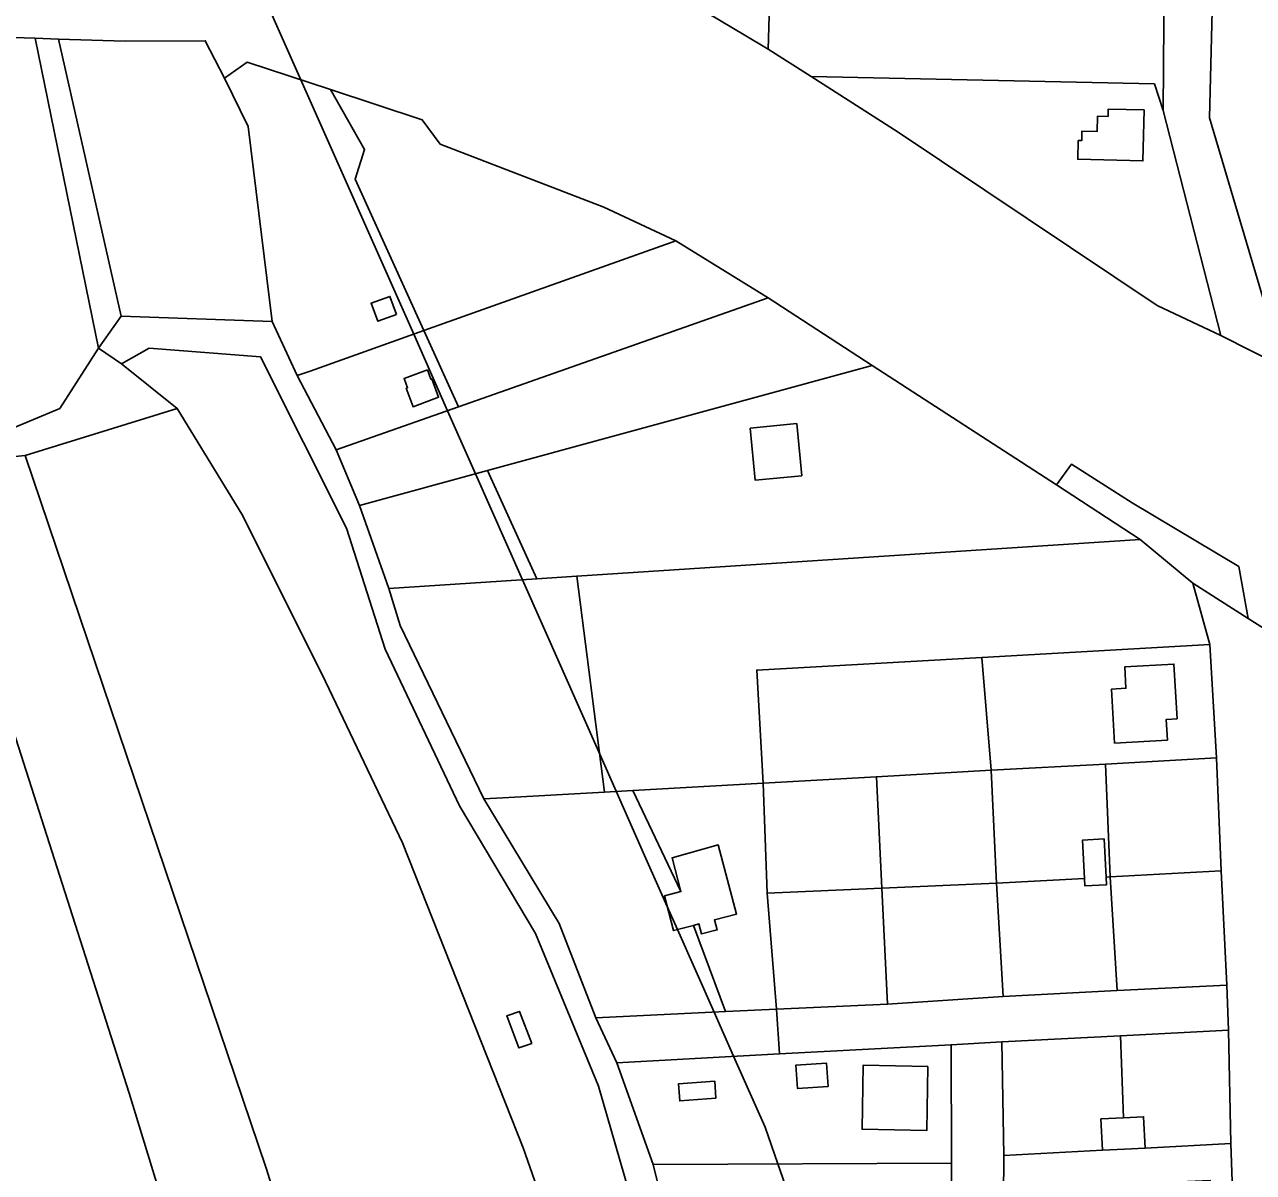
# Model space of a CAD drawing. Extents: x -502026 to -497664, y -1143484 to -1138019.
# Drawn here: x -498187.2 to -497970.3, y -1140671.5 to -1140468.9 of the extents above; entities that cross this region are included whole.
import ezdxf

# ---------------------------------------------------------------- set-up
doc = ezdxf.new("R2010")
doc.units = 0
for name, color, linetype in [('25', 7, 'Continuous'), ('31', 7, 'Continuous'), ('37', 7, 'Continuous'), ('55', 7, 'Continuous'), ('62', 7, 'Continuous'), ('7', 7, 'Continuous')]:
    doc.layers.add(name, color=color, linetype=linetype)

msp = doc.modelspace()

# ---------------------------------------------------------------- linework, layer by layer
at = {"layer": '25'}
for points in [[(-498185.33, -1140471.34), (-498174.16, -1140526.04), (-498180.98, -1140536.64), (-498195.38, -1140542.67), (-498200.94, -1140470.83)], [(-498151.9, -1140478.35), (-498147.75, -1140486.93), (-498143.49, -1140521.31), (-498170.11, -1140520.36), (-498181.21, -1140471.48), (-498169.43, -1140471.87), (-498155.29, -1140471.77)], [(-498133.19, -1140480.39), (-498127.17, -1140490.96), (-498128.86, -1140496.21), (-498116.7, -1140522.92), (-498136.76, -1140530.06), (-498139.05, -1140530.87), (-498143.49, -1140521.31), (-498147.75, -1140486.93), (-498151.9, -1140478.35), (-498147.91, -1140475.52)], [(-498072.23, -1140507.08), (-498116.7, -1140522.92), (-498128.86, -1140496.21), (-498127.17, -1140490.96), (-498133.19, -1140480.39), (-498116.99, -1140485.75), (-498113.82, -1140490.04), (-498084.94, -1140501.15)], [(-498055.98, -1140517.15), (-498110.58, -1140536.36), (-498116.7, -1140522.92), (-498072.23, -1140507.08)], [(-498037.63, -1140529.06), (-498105.46, -1140547.59), (-498128.1, -1140553.78), (-498132.18, -1140543.96), (-498110.58, -1140536.36), (-498055.98, -1140517.15)], [(-498121.52, -1140520.09), (-498122.72, -1140516.89), (-498126.03, -1140518.1), (-498124.82, -1140521.28)], [(-498110.58, -1140536.36), (-498132.18, -1140543.96), (-498139.05, -1140530.87), (-498136.76, -1140530.06), (-498116.7, -1140522.92)], [(-498005.08, -1140550.11), (-497990.31, -1140559.8), (-498089.73, -1140566.25), (-498096.76, -1140566.71), (-498105.46, -1140547.59), (-498037.63, -1140529.06)], [(-498116.08, -1140529.84), (-498120.21, -1140531.35), (-498119.6, -1140533), (-498119.82, -1140533.08), (-498118.61, -1140536.35), (-498114.11, -1140534.68), (-498115.31, -1140531.43), (-498115.47, -1140531.49)], [(-498050.03, -1140548.52), (-498050.92, -1140539.32), (-498059.13, -1140540.14), (-498058.23, -1140549.33)], [(-498096.76, -1140566.71), (-498122.87, -1140568.4), (-498128.1, -1140553.78), (-498105.46, -1140547.59)], [(-498084.81, -1140604.34), (-498102.78, -1140605.34), (-498106.12, -1140605.53), (-498120.9, -1140574.98), (-498122.87, -1140568.4), (-498096.76, -1140566.71), (-498089.73, -1140566.25)], [(-497976, -1140618.24), (-497995.61, -1140619.33), (-497996.45, -1140599.43), (-497976.81, -1140598.31)], [(-498015.65, -1140620.45), (-498035.88, -1140621.32), (-498036.84, -1140601.66), (-498016.59, -1140600.49)], [(-497995.61, -1140619.33), (-497996.33, -1140619.37), (-497996.66, -1140612.61), (-498000.47, -1140612.81), (-498000.13, -1140619.58), (-498015.65, -1140620.45), (-498016.59, -1140600.49), (-497996.45, -1140599.43)], [(-498035.88, -1140621.32), (-498056.16, -1140622.19), (-498056.85, -1140602.78), (-498036.84, -1140601.66)], [(-497993.27, -1140661.84), (-497997.23, -1140662.04), (-497996.96, -1140667.54), (-498014.39, -1140668.47), (-498014.71, -1140648.44), (-497993.76, -1140647.36)], [(-498023.59, -1140669.86), (-498076.26, -1140670.07), (-498082.67, -1140652.13), (-498053.93, -1140650.52), (-498023.68, -1140648.93)], [(-498045.39, -1140656.32), (-498045.68, -1140652.17), (-498051.08, -1140652.57), (-498050.75, -1140656.69)], [(-498027.78, -1140652.78), (-498039.2, -1140652.56), (-498039.39, -1140663.86), (-498027.94, -1140664.05)], [(-498065.17, -1140658.38), (-498065.39, -1140655.36), (-498071.77, -1140655.83), (-498071.55, -1140658.85)], [(-497973.8, -1140681.43), (-497977.58, -1140681.72), (-497977.97, -1140672.87), (-497987.26, -1140673.28), (-497987.1, -1140676.89), (-497988.56, -1140676.96), (-497988.48, -1140678.79), (-497989.52, -1140678.83), (-497989.37, -1140682.29), (-498014.48, -1140683.34), (-498014.39, -1140668.47), (-497996.96, -1140667.54), (-497993.09, -1140667.34), (-497989.44, -1140667.21), (-497974.31, -1140666.39)]]:
    msp.add_lwpolyline(points, close=True, dxfattribs=at)
at = {"layer": '31'}
msp.add_lwpolyline([(-497981.02, -1140567.46), (-497978.03, -1140578.33), (-498018.24, -1140580.59), (-498057.97, -1140582.82), (-498056.85, -1140602.78), (-498079.83, -1140604.06), (-498084.81, -1140604.34), (-498089.73, -1140566.25), (-497990.31, -1140559.8)], close=True, dxfattribs=at)
at = {"layer": '37'}
msp.add_lwpolyline([(-498071.35, -1140621.9), (-498073.38, -1140622.43), (-498074.25, -1140622.66), (-498072.65, -1140628.8), (-498070.77, -1140628.31), (-498069.14, -1140627.88), (-498063.51, -1140643.1), (-498086.34, -1140644.21), (-498092.81, -1140627.56), (-498106.12, -1140605.53), (-498102.78, -1140605.34), (-498084.81, -1140604.34), (-498079.83, -1140604.06)], close=True, dxfattribs=at)
at = {"layer": '55'}
for points in [[(-497974.21, -1140332.78), (-497974.36, -1140337.77), (-497974.54, -1140344.08), (-497978.1, -1140485.38), (-497965, -1140529.36), (-497976.1, -1140523.81), (-497986.26, -1140484.05), (-497986.07, -1140460.79), (-497984.83, -1140425.08), (-497983.81, -1140385.99), (-497982.32, -1140365.37), (-497981.91, -1140339.55), (-497981.94, -1140332.89), (-497979.11, -1140332.27), (-497974.13, -1140330.03)], [(-498054.58, -1140427.18), (-498055, -1140441.48), (-498055.53, -1140459.47), (-498055.93, -1140473.24), (-498060.19, -1140470.74), (-498066.42, -1140467), (-498065.01, -1140423.28), (-498054.47, -1140423.19)], [(-498181.21, -1140471.48), (-498170.11, -1140520.36), (-498174.16, -1140526.04), (-498185.33, -1140471.34)], [(-497989.6, -1140483.98), (-497989.83, -1140492.96), (-498001.33, -1140492.67), (-498001.24, -1140489.39), (-498000.63, -1140489.4), (-498000.59, -1140487.7), (-497997.89, -1140487.77), (-497997.83, -1140485.07), (-497995.98, -1140485.11), (-497995.95, -1140483.82)], [(-498121.52, -1140520.09), (-498124.82, -1140521.28), (-498126.03, -1140518.1), (-498122.72, -1140516.89)], [(-498116.08, -1140529.84), (-498115.47, -1140531.49), (-498115.31, -1140531.43), (-498114.11, -1140534.68), (-498118.61, -1140536.35), (-498119.82, -1140533.08), (-498119.6, -1140533), (-498120.21, -1140531.35)], [(-498050.03, -1140548.52), (-498058.23, -1140549.33), (-498059.13, -1140540.14), (-498050.92, -1140539.32)], [(-497971.23, -1140573.7), (-497981.02, -1140567.46), (-497990.31, -1140559.8), (-498005.08, -1140550.11), (-498002.41, -1140546.48), (-497991.74, -1140553.32), (-497972.92, -1140564.57)], [(-497985.48, -1140595.18), (-497994.82, -1140595.7), (-497995.35, -1140586.19), (-497992.82, -1140586.04), (-497993.03, -1140582.26), (-497984.36, -1140581.76), (-497983.8, -1140591.42), (-497985.7, -1140591.53)], [(-498069.14, -1140627.88), (-498070.77, -1140628.31), (-498072.65, -1140628.8), (-498074.25, -1140622.66), (-498073.38, -1140622.43), (-498071.35, -1140621.9), (-498072.91, -1140615.93), (-498064.77, -1140613.68), (-498061.54, -1140625.9), (-498065.43, -1140626.91), (-498064.93, -1140628.68), (-498067.72, -1140629.37), (-498068.17, -1140627.63)], [(-497996.33, -1140619.37), (-497996.26, -1140620.73), (-498000.06, -1140620.92), (-498000.13, -1140619.58), (-498000.47, -1140612.81), (-497996.66, -1140612.61)], [(-497975.01, -1140638.43), (-497994.39, -1140639.39), (-497995.61, -1140619.33), (-497976, -1140618.24)], [(-498014.47, -1140640.42), (-498034.89, -1140641.75), (-498035.88, -1140621.32), (-498015.65, -1140620.45)], [(-497994.39, -1140639.39), (-498014.47, -1140640.42), (-498015.65, -1140620.45), (-498000.13, -1140619.58), (-498000.06, -1140620.92), (-497996.26, -1140620.73), (-497996.33, -1140619.37), (-497995.61, -1140619.33)], [(-498034.89, -1140641.75), (-498054.47, -1140642.66), (-498056.16, -1140622.19), (-498035.88, -1140621.32)], [(-497974.74, -1140646.39), (-497993.76, -1140647.36), (-498014.71, -1140648.44), (-498023.68, -1140648.93), (-498053.93, -1140650.52), (-498054.47, -1140642.66), (-498034.89, -1140641.75), (-498014.47, -1140640.42), (-497994.39, -1140639.39), (-497975.01, -1140638.43)], [(-498097.68, -1140648.73), (-498099.94, -1140649.49), (-498102.08, -1140643.81), (-498099.85, -1140643.06)], [(-498053.93, -1140650.52), (-498082.67, -1140652.13), (-498086.34, -1140644.21), (-498063.51, -1140643.1), (-498054.47, -1140642.66)], [(-497974.31, -1140666.39), (-497989.44, -1140667.21), (-497989.69, -1140661.65), (-497993.27, -1140661.84), (-497993.76, -1140647.36), (-497974.74, -1140646.39)], [(-498014.39, -1140668.47), (-498014.48, -1140683.34), (-498014.95, -1140694.11), (-498015.09, -1140698.38), (-498015.22, -1140702.66), (-498015.56, -1140717.4), (-498015.91, -1140731.98), (-498018.11, -1140754.44), (-498023.59, -1140753.99), (-498023.35, -1140731.02), (-498023.43, -1140709.84), (-498023.51, -1140689.85), (-498023.59, -1140669.86), (-498023.68, -1140648.93), (-498014.71, -1140648.44)], [(-498045.39, -1140656.32), (-498050.75, -1140656.69), (-498051.08, -1140652.57), (-498045.68, -1140652.17)], [(-498027.78, -1140652.78), (-498027.94, -1140664.05), (-498039.39, -1140663.86), (-498039.2, -1140652.56)], [(-498065.17, -1140658.38), (-498071.55, -1140658.85), (-498071.77, -1140655.83), (-498065.39, -1140655.36)], [(-497989.44, -1140667.21), (-497993.09, -1140667.34), (-497996.96, -1140667.54), (-497997.23, -1140662.04), (-497993.27, -1140661.84), (-497989.69, -1140661.65)], [(-498023.51, -1140689.85), (-498071.34, -1140690.04), (-498076.26, -1140670.07), (-498023.59, -1140669.86)]]:
    msp.add_lwpolyline(points, close=True, dxfattribs=at)
for points in [[(-498187.27, -1140416.44), (-498177.22, -1140431.8), (-498167.66, -1140448.76), (-498162.95, -1140439.02), (-498145.98, -1140440.86), (-498128.48, -1140444.52), (-498120.5, -1140446.95), (-498100.63, -1140454.71), (-498083.46, -1140462.79), (-498078.87, -1140459.94), (-498066.42, -1140467), (-498060.19, -1140470.74), (-498055.93, -1140473.24), (-498048.36, -1140478.05), (-498033.01, -1140487.89), (-497987.29, -1140518.47), (-497976.1, -1140523.81), (-497965, -1140529.36)], [(-497967.87, -1140575.85), (-497971.23, -1140573.7), (-497972.92, -1140564.57), (-497991.74, -1140553.32), (-498002.41, -1140546.48), (-498005.08, -1140550.11), (-498037.63, -1140529.06), (-498055.98, -1140517.15), (-498072.23, -1140507.08), (-498084.94, -1140501.15), (-498113.82, -1140490.04), (-498116.99, -1140485.75), (-498133.19, -1140480.39), (-498147.91, -1140475.52), (-498151.9, -1140478.35), (-498155.29, -1140471.77), (-498169.43, -1140471.87), (-498181.21, -1140471.48), (-498185.33, -1140471.34), (-498200.94, -1140470.83)], [(-498067.54, -1140719.79), (-498085.88, -1140656.27), (-498097.02, -1140629.32), (-498110.4, -1140606.8), (-498123.53, -1140579.14), (-498130.36, -1140557.77), (-498145.56, -1140527.57), (-498165.21, -1140526.01), (-498170.09, -1140528.79), (-498174.16, -1140526.04), (-498170.11, -1140520.36), (-498143.49, -1140521.31), (-498139.05, -1140530.87), (-498132.18, -1140543.96), (-498128.1, -1140553.78), (-498122.87, -1140568.4), (-498120.9, -1140574.98), (-498106.12, -1140605.53), (-498092.81, -1140627.56), (-498086.34, -1140644.21), (-498082.67, -1140652.13), (-498076.26, -1140670.07), (-498071.34, -1140690.04)], [(-498195.38, -1140542.67), (-498180.98, -1140536.64), (-498174.16, -1140526.04), (-498170.09, -1140528.79), (-498160.23, -1140536.65), (-498187.07, -1140544.94), (-498204.21, -1140546.69)], [(-497973.8, -1140681.43), (-497974.31, -1140666.39), (-497974.74, -1140646.39), (-497975.01, -1140638.43), (-497976, -1140618.24), (-497976.81, -1140598.31), (-497978.03, -1140578.33), (-497981.02, -1140567.46), (-497971.23, -1140573.7), (-497967.87, -1140575.85)]]:
    msp.add_lwpolyline(points, dxfattribs=at)
at = {"layer": '62'}
for points in [[(-498188.5, -1140398.5), (-498163.5, -1140427.5), (-498157.11, -1140439.65), (-498148, -1140457), (-498138.4, -1140478.67), (-498118.51, -1140523.56), (-498112.53, -1140537.05), (-498107.6, -1140548.17), (-498099.31, -1140566.87), (-498085.67, -1140597.66), (-498082.76, -1140604.22), (-498077.76, -1140615.52), (-498073.76, -1140624.56), (-498071.96, -1140628.62), (-498065.5, -1140643.2), (-498062.05, -1140650.97), (-498056.5, -1140663.5), (-498054.25, -1140669.98), (-498052.5, -1140675)], [(-498052.5, -1140675), (-498054.25, -1140669.98), (-498056.5, -1140663.5), (-498062.05, -1140650.97), (-498065.5, -1140643.2), (-498071.96, -1140628.62), (-498073.76, -1140624.56), (-498077.76, -1140615.52), (-498082.76, -1140604.22), (-498085.67, -1140597.66), (-498099.31, -1140566.87), (-498107.6, -1140548.17), (-498112.53, -1140537.05), (-498118.51, -1140523.56), (-498138.4, -1140478.67), (-498148, -1140457), (-498157.11, -1140439.65), (-498163.5, -1140427.5), (-498188.5, -1140398.5)]]:
    msp.add_lwpolyline(points, dxfattribs=at)
at = {"layer": '7'}
msp.add_lwpolyline([(-497965, -1140529.36), (-497978.1, -1140485.38), (-497974.54, -1140344.08), (-497972.87, -1140344.1), (-497973.26, -1140362.64), (-497973.98, -1140396.25), (-497957.73, -1140396.69)], dxfattribs=at)
for points in [[(-498020.73, -1140460.13), (-498006.16, -1140460.41), (-497986.07, -1140460.79), (-497986.26, -1140484.05), (-497987.8, -1140479.4), (-498048.36, -1140478.05), (-498055.93, -1140473.24), (-498055.53, -1140459.47)], [(-497986.26, -1140484.05), (-497976.1, -1140523.81), (-497987.29, -1140518.47), (-498033.01, -1140487.89), (-498048.36, -1140478.05), (-497987.8, -1140479.4)], [(-497989.6, -1140483.98), (-497995.95, -1140483.82), (-497995.98, -1140485.11), (-497997.83, -1140485.07), (-497997.89, -1140487.77), (-498000.59, -1140487.7), (-498000.63, -1140489.4), (-498001.24, -1140489.39), (-498001.33, -1140492.67), (-497989.83, -1140492.96)], [(-498067.54, -1140719.79), (-498082.15, -1140721.17), (-498089.81, -1140693.82), (-498099.19, -1140667.11), (-498120.51, -1140613.29), (-498134.69, -1140583.59), (-498148.83, -1140555.31), (-498160.23, -1140536.65), (-498170.09, -1140528.79), (-498165.21, -1140526.01), (-498145.56, -1140527.57), (-498130.36, -1140557.77), (-498123.53, -1140579.14), (-498110.4, -1140606.8), (-498097.02, -1140629.32), (-498085.88, -1140656.27)], [(-498082.15, -1140721.17), (-498125.04, -1140733.09), (-498144.54, -1140670.69), (-498187.07, -1140544.94), (-498160.23, -1140536.65), (-498148.83, -1140555.31), (-498134.69, -1140583.59), (-498120.51, -1140613.29), (-498099.19, -1140667.11), (-498089.81, -1140693.82)], [(-498112.91, -1140855.31), (-498120.98, -1140866.76), (-498128.46, -1140879.99), (-498146.33, -1140899.98), (-498172.73, -1140772.39), (-498183.65, -1140724.07), (-498221.79, -1140595.07), (-498233.88, -1140548.43), (-498204.21, -1140546.69), (-498168.72, -1140657.51), (-498145.04, -1140734.96)], [(-498125.04, -1140733.09), (-498113.63, -1140773.74), (-498101.49, -1140812.49), (-498102.54, -1140823.66), (-498099.9, -1140836.85), (-498112.91, -1140855.31), (-498145.04, -1140734.96), (-498168.72, -1140657.51), (-498204.21, -1140546.69), (-498187.07, -1140544.94), (-498144.54, -1140670.69)], [(-497976.81, -1140598.31), (-497996.45, -1140599.43), (-498016.59, -1140600.49), (-498018.24, -1140580.59), (-497978.03, -1140578.33)], [(-498016.59, -1140600.49), (-498036.84, -1140601.66), (-498056.85, -1140602.78), (-498057.97, -1140582.82), (-498018.24, -1140580.59)], [(-497985.48, -1140595.18), (-497985.7, -1140591.53), (-497983.8, -1140591.42), (-497984.36, -1140581.76), (-497993.03, -1140582.26), (-497992.82, -1140586.04), (-497995.35, -1140586.19), (-497994.82, -1140595.7)], [(-498056.16, -1140622.19), (-498054.47, -1140642.66), (-498063.51, -1140643.1), (-498069.14, -1140627.88), (-498068.17, -1140627.63), (-498067.72, -1140629.37), (-498064.93, -1140628.68), (-498065.43, -1140626.91), (-498061.54, -1140625.9), (-498064.77, -1140613.68), (-498072.91, -1140615.93), (-498071.35, -1140621.9), (-498079.83, -1140604.06), (-498056.85, -1140602.78)], [(-498097.68, -1140648.73), (-498099.85, -1140643.06), (-498102.08, -1140643.81), (-498099.94, -1140649.49)]]:
    msp.add_lwpolyline(points, close=True, dxfattribs=at)

doc.saveas('drawing.dxf')
